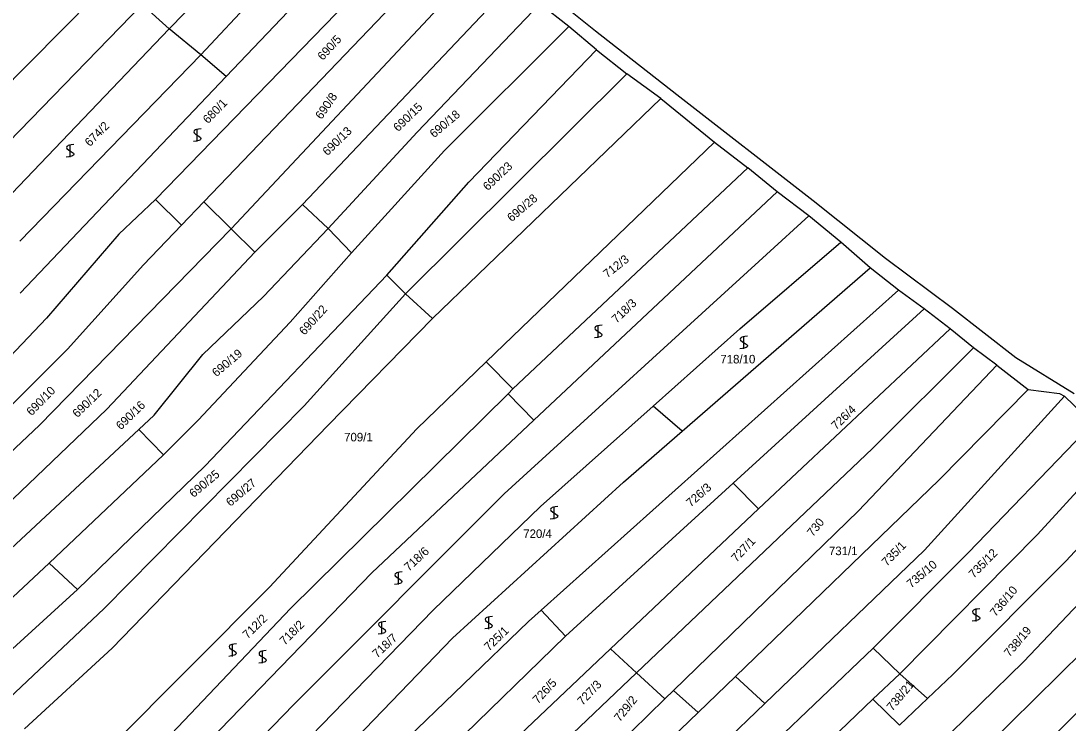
# Model space of a CAD drawing. Extents: x -580630 to -576196, y -1189024 to -1183567.
# Drawn here: x -577675.1 to -577467, y -1184751.8 to -1184612.4 of the extents above; entities that cross this region are included whole.
import ezdxf

# ---------------------------------------------------------------- set-up
doc = ezdxf.new("R2010")
doc.units = 0
for name, color, linetype in [('Vrstva 1', 7, 'Continuous'), ('Vrstva 13', 7, 'Continuous'), ('Vrstva 18', 7, 'Continuous'), ('Vrstva 25', 7, 'Continuous'), ('Vrstva 6', 7, 'Continuous')]:
    doc.layers.add(name, color=color, linetype=linetype)

msp = doc.modelspace()

# ---------------------------------------------------------------- linework, layer by layer
at = {"layer": 'Vrstva 1'}
for p, q in [((-577697.48, -1184645.05), (-577646.87, -1184593.95)), ((-577645.6, -1184613.98), (-577627.3, -1184595.2)), ((-577639.35, -1184619.15), (-577624.92, -1184603.73)), ((-577634.28, -1184623.43), (-577615.72, -1184603.91)), ((-577683.61, -1184642.69), (-577651.02, -1184609.17)), ((-577610.18, -1184608.62), (-577648.34, -1184647.87)), ((-577566.23, -1184613.55), (-577571.95, -1184609.01)), ((-577681.06, -1184650.99), (-577645.6, -1184613.98)), ((-577639.35, -1184619.15), (-577645.6, -1184613.98)), ((-577560.69, -1184618.15), (-577566.23, -1184613.55)), ((-577560.69, -1184618.15), (-577554.67, -1184622.9)), ((-577675.3, -1184656.16), (-577639.35, -1184619.15)), ((-577634.28, -1184623.43), (-577639.35, -1184619.15)), ((-577675.21, -1184666.47), (-577634.28, -1184623.43)), ((-577547.95, -1184627.85), (-577554.67, -1184622.9)), ((-577593.3, -1184671.49), (-577547.95, -1184627.85)), ((-577547.95, -1184627.85), (-577537.27, -1184636.48)), ((-577537.27, -1184636.48), (-577582.6, -1184680.13)), ((-577537.27, -1184636.48), (-577530.61, -1184641.59)), ((-577530.61, -1184641.59), (-577577.3, -1184685.51)), ((-577524.79, -1184646.36), (-577530.61, -1184641.59)), ((-577518.5, -1184651.13), (-577524.79, -1184646.36)), ((-577648.34, -1184647.87), (-577655.61, -1184654.74)), ((-577512.14, -1184656.37), (-577518.5, -1184651.13)), ((-577655.61, -1184654.74), (-577669.98, -1184671.46)), ((-577506.31, -1184661.46), (-577512.14, -1184656.37)), ((-577543.68, -1184693.92), (-577506.31, -1184661.46)), ((-577500.7, -1184665.9), (-577506.31, -1184661.46)), ((-577571.67, -1184729.43), (-577500.7, -1184665.9)), ((-577495.57, -1184669.6), (-577500.7, -1184665.9)), ((-577490.43, -1184673.56), (-577495.57, -1184669.6)), ((-577669.98, -1184671.46), (-577680.16, -1184682.14)), ((-577614.06, -1184692.69), (-577593.3, -1184671.49)), ((-577490.43, -1184673.56), (-577528.54, -1184709.28)), ((-577485.78, -1184677.36), (-577490.43, -1184673.56)), ((-577505.86, -1184697.31), (-577485.78, -1184677.36)), ((-577481.13, -1184680.78), (-577485.78, -1184677.36)), ((-577582.6, -1184680.13), (-577596.41, -1184693.44)), ((-577577.3, -1184685.51), (-577582.6, -1184680.13)), ((-577508.62, -1184709.73), (-577481.13, -1184680.78)), ((-577481.13, -1184680.78), (-577474.93, -1184685.61)), ((-577578.27, -1184686.47), (-577621.53, -1184729.12)), ((-577577.3, -1184685.51), (-577578.27, -1184686.47)), ((-577474.93, -1184685.61), (-577492.63, -1184703.54)), ((-577474.93, -1184685.61), (-577468.67, -1184686.41)), ((-577468.67, -1184686.41), (-577467.71, -1184686.94)), ((-577462.09, -1184692.36), (-577467.71, -1184686.94)), ((-577571.82, -1184708.86), (-577549.45, -1184688.93)), ((-577543.68, -1184693.92), (-577549.45, -1184688.93)), ((-577656.96, -1184736.99), (-577614.06, -1184692.69)), ((-577596.41, -1184693.44), (-577625.67, -1184724.89)), ((-577555.32, -1184704.03), (-577543.68, -1184693.92)), ((-577552.77, -1184741.87), (-577505.86, -1184697.31)), ((-577458.26, -1184698.2), (-577473.07, -1184714.4)), ((-577467.35, -1184719.65), (-577449.84, -1184700.6)), ((-577492.63, -1184703.54), (-577533.05, -1184742.62)), ((-577589.32, -1184734.98), (-577555.32, -1184704.03)), ((-577593.17, -1184729.43), (-577571.82, -1184708.86)), ((-577557.93, -1184737.1), (-577528.54, -1184709.28)), ((-577545.38, -1184745.38), (-577508.62, -1184709.73)), ((-577473.07, -1184714.4), (-577500.45, -1184742.09)), ((-577475.77, -1184739.65), (-577451.95, -1184714.43)), ((-577489.88, -1184742.2), (-577467.35, -1184719.65)), ((-577625.67, -1184724.89), (-577674.76, -1184774.01)), ((-577621.53, -1184729.12), (-577646.44, -1184755.32)), ((-577613.13, -1184749.95), (-577593.17, -1184729.43)), ((-577574.19, -1184731.69), (-577571.67, -1184729.43)), ((-577603.55, -1184759.87), (-577574.19, -1184731.69)), ((-577608.39, -1184754.76), (-577589.32, -1184734.98)), ((-577674.39, -1184752.99), (-577656.96, -1184736.99)), ((-577580.92, -1184758.87), (-577557.93, -1184737.1)), ((-577557.93, -1184737.1), (-577552.77, -1184741.87)), ((-577530.97, -1184761), (-577505.69, -1184736.95)), ((-577500.45, -1184742.09), (-577505.69, -1184736.95)), ((-577488.53, -1184761.71), (-577463.89, -1184737.48)), ((-577493.95, -1184757.34), (-577475.77, -1184739.65)), ((-577575.54, -1184763.5), (-577552.77, -1184741.87)), ((-577552.77, -1184741.87), (-577547.13, -1184747.07)), ((-577533.05, -1184742.62), (-577540.51, -1184749.77)), ((-577500.45, -1184742.09), (-577505.76, -1184747.13)), ((-577500.45, -1184742.09), (-577494.94, -1184746.99)), ((-577494.94, -1184746.99), (-577489.88, -1184742.2)), ((-577547.13, -1184747.07), (-577545.38, -1184745.38)), ((-577540.51, -1184749.77), (-577545.38, -1184745.38)), ((-577569.31, -1184768.58), (-577547.13, -1184747.07)), ((-577505.76, -1184747.13), (-577568.65, -1184806.86)), ((-577628.17, -1184765.5), (-577613.13, -1184749.95)), ((-577540.51, -1184749.77), (-577564.44, -1184772.74))]:
    msp.add_line(p, q, dxfattribs=at)
at = {"layer": 'Vrstva 13'}
for p, q in [((-577577.93, -1184600.75), (-577560.9, -1184614.39)), ((-577560.9, -1184614.39), (-577544.72, -1184627.01)), ((-577544.72, -1184627.01), (-577517.62, -1184648.09)), ((-577517.62, -1184648.09), (-577503.3, -1184659.54)), ((-577503.3, -1184659.54), (-577489.98, -1184669.46)), ((-577489.98, -1184669.46), (-577477.34, -1184679.23)), ((-577477.34, -1184679.23), (-577465.78, -1184686.43))]:
    msp.add_line(p, q, dxfattribs=at)
at = {"layer": 'Vrstva 25'}
for points in [[(-577639.29, -1184633.87), (-577639.8, -1184633.93), (-577640.15, -1184633.98), (-577640.39, -1184634.06), (-577640.57, -1184634.17), (-577640.69, -1184634.26), (-577640.74, -1184634.43), (-577640.69, -1184634.66), (-577640.3, -1184634.98), (-577639.74, -1184635.29), (-577639.39, -1184635.56), (-577639.32, -1184635.76), (-577639.39, -1184635.96), (-577639.55, -1184636.09), (-577639.74, -1184636.16), (-577640.27, -1184636.29), (-577640.79, -1184636.36)], [(-577640.04, -1184636.37), (-577640.04, -1184635.1), (-577640.04, -1184633.87)], [(-577664.57, -1184636.99), (-577665.08, -1184637.05), (-577665.43, -1184637.1), (-577665.67, -1184637.18), (-577665.85, -1184637.29), (-577665.97, -1184637.38), (-577666.02, -1184637.55), (-577665.97, -1184637.78), (-577665.58, -1184638.1), (-577665.02, -1184638.41), (-577664.67, -1184638.68), (-577664.6, -1184638.88), (-577664.67, -1184639.08), (-577664.83, -1184639.21), (-577665.02, -1184639.28), (-577665.55, -1184639.41), (-577666.07, -1184639.48)], [(-577665.32, -1184639.49), (-577665.32, -1184638.22), (-577665.32, -1184636.99)], [(-577559.59, -1184672.87), (-577560.1, -1184672.93), (-577560.45, -1184672.98), (-577560.69, -1184673.06), (-577560.87, -1184673.17), (-577560.99, -1184673.26), (-577561.04, -1184673.43), (-577560.99, -1184673.66), (-577560.6, -1184673.98), (-577560.04, -1184674.29), (-577559.69, -1184674.56), (-577559.62, -1184674.76), (-577559.69, -1184674.96), (-577559.85, -1184675.09), (-577560.04, -1184675.16), (-577560.57, -1184675.29), (-577561.09, -1184675.36)], [(-577560.34, -1184675.37), (-577560.34, -1184674.1), (-577560.34, -1184672.87)], [(-577530.69, -1184675.03), (-577531.2, -1184675.09), (-577531.55, -1184675.14), (-577531.79, -1184675.22), (-577531.97, -1184675.33), (-577532.09, -1184675.42), (-577532.14, -1184675.59), (-577532.09, -1184675.82), (-577531.7, -1184676.14), (-577531.14, -1184676.45), (-577530.79, -1184676.72), (-577530.72, -1184676.92), (-577530.79, -1184677.12), (-577530.95, -1184677.25), (-577531.14, -1184677.32), (-577531.67, -1184677.45), (-577532.19, -1184677.52)], [(-577531.44, -1184677.53), (-577531.44, -1184676.26), (-577531.44, -1184675.03)], [(-577568.39, -1184708.87), (-577568.9, -1184708.93), (-577569.25, -1184708.98), (-577569.49, -1184709.06), (-577569.67, -1184709.17), (-577569.79, -1184709.26), (-577569.84, -1184709.43), (-577569.79, -1184709.66), (-577569.4, -1184709.98), (-577568.84, -1184710.29), (-577568.49, -1184710.56), (-577568.42, -1184710.76), (-577568.49, -1184710.96), (-577568.65, -1184711.09), (-577568.84, -1184711.16), (-577569.37, -1184711.29), (-577569.89, -1184711.36)], [(-577569.14, -1184711.37), (-577569.14, -1184710.1), (-577569.14, -1184708.87)], [(-577599.33, -1184721.84), (-577599.84, -1184721.9), (-577600.19, -1184721.95), (-577600.43, -1184722.03), (-577600.61, -1184722.14), (-577600.73, -1184722.23), (-577600.78, -1184722.4), (-577600.73, -1184722.63), (-577600.34, -1184722.95), (-577599.78, -1184723.26), (-577599.43, -1184723.53), (-577599.36, -1184723.73), (-577599.43, -1184723.93), (-577599.59, -1184724.06), (-577599.78, -1184724.13), (-577600.31, -1184724.26), (-577600.83, -1184724.33)], [(-577600.08, -1184724.34), (-577600.08, -1184723.07), (-577600.08, -1184721.84)], [(-577581.38, -1184730.68), (-577581.89, -1184730.74), (-577582.24, -1184730.79), (-577582.48, -1184730.87), (-577582.66, -1184730.98), (-577582.78, -1184731.07), (-577582.83, -1184731.24), (-577582.78, -1184731.47), (-577582.39, -1184731.79), (-577581.83, -1184732.1), (-577581.48, -1184732.37), (-577581.41, -1184732.57), (-577581.48, -1184732.77), (-577581.64, -1184732.9), (-577581.83, -1184732.97), (-577582.36, -1184733.1), (-577582.88, -1184733.17)], [(-577582.13, -1184733.18), (-577582.13, -1184731.91), (-577582.13, -1184730.68)], [(-577484.52, -1184729.15), (-577485.03, -1184729.21), (-577485.38, -1184729.26), (-577485.62, -1184729.34), (-577485.8, -1184729.45), (-577485.92, -1184729.54), (-577485.97, -1184729.71), (-577485.92, -1184729.94), (-577485.53, -1184730.26), (-577484.97, -1184730.57), (-577484.62, -1184730.84), (-577484.55, -1184731.04), (-577484.62, -1184731.24), (-577484.78, -1184731.37), (-577484.97, -1184731.44), (-577485.5, -1184731.57), (-577486.02, -1184731.64)], [(-577485.27, -1184731.65), (-577485.27, -1184730.38), (-577485.27, -1184729.15)], [(-577602.59, -1184731.68), (-577603.1, -1184731.74), (-577603.45, -1184731.79), (-577603.69, -1184731.87), (-577603.87, -1184731.98), (-577603.99, -1184732.07), (-577604.04, -1184732.24), (-577603.99, -1184732.47), (-577603.6, -1184732.79), (-577603.04, -1184733.1), (-577602.69, -1184733.37), (-577602.62, -1184733.57), (-577602.69, -1184733.77), (-577602.85, -1184733.9), (-577603.04, -1184733.97), (-577603.57, -1184734.1), (-577604.09, -1184734.17)], [(-577603.34, -1184734.18), (-577603.34, -1184732.91), (-577603.34, -1184731.68)], [(-577632.26, -1184736.11), (-577632.77, -1184736.17), (-577633.12, -1184736.22), (-577633.36, -1184736.3), (-577633.54, -1184736.41), (-577633.66, -1184736.5), (-577633.71, -1184736.67), (-577633.66, -1184736.9), (-577633.27, -1184737.22), (-577632.71, -1184737.53), (-577632.36, -1184737.8), (-577632.29, -1184738), (-577632.36, -1184738.2), (-577632.52, -1184738.33), (-577632.71, -1184738.4), (-577633.24, -1184738.53), (-577633.76, -1184738.6)], [(-577633.01, -1184738.61), (-577633.01, -1184737.34), (-577633.01, -1184736.11)], [(-577626.32, -1184737.46), (-577626.83, -1184737.52), (-577627.18, -1184737.57), (-577627.42, -1184737.65), (-577627.6, -1184737.76), (-577627.72, -1184737.85), (-577627.77, -1184738.02), (-577627.72, -1184738.25), (-577627.33, -1184738.57), (-577626.77, -1184738.88), (-577626.42, -1184739.15), (-577626.35, -1184739.35), (-577626.42, -1184739.55), (-577626.58, -1184739.68), (-577626.77, -1184739.75), (-577627.3, -1184739.88), (-577627.82, -1184739.95)], [(-577627.07, -1184739.96), (-577627.07, -1184738.69), (-577627.07, -1184737.46)]]:
    msp.add_lwpolyline(points, dxfattribs=at)
at = {"layer": 'Vrstva 6'}
for p, q in [((-577589.33, -1184596.8), (-577638.74, -1184648.36)), ((-577583.33, -1184600.46), (-577633.33, -1184653.72)), ((-577619.1, -1184648.87), (-577577.28, -1184604.75)), ((-577651.02, -1184609.17), (-577645.6, -1184613.98)), ((-577596.36, -1184634.53), (-577571.95, -1184609.01)), ((-577590.94, -1184638.17), (-577566.23, -1184613.55)), ((-577586.1, -1184644.46), (-577560.69, -1184618.15)), ((-577554.67, -1184622.9), (-577598.65, -1184666.61)), ((-577614.05, -1184653.62), (-577596.36, -1184634.53)), ((-577609.42, -1184658.5), (-577590.94, -1184638.17)), ((-577602.38, -1184662.94), (-577586.1, -1184644.46)), ((-577573.17, -1184691.71), (-577524.79, -1184646.36)), ((-577643.15, -1184652.96), (-577648.34, -1184647.87)), ((-577638.74, -1184648.36), (-577643.15, -1184652.96)), ((-577633.33, -1184653.72), (-577638.74, -1184648.36)), ((-577628.58, -1184658.37), (-577619.1, -1184648.87)), ((-577614.05, -1184653.62), (-577619.1, -1184648.87)), ((-577526.95, -1184658.83), (-577518.5, -1184651.13)), ((-577671.38, -1184692.68), (-577633.33, -1184653.72)), ((-577643.15, -1184652.96), (-577650.71, -1184660.85)), ((-577628.58, -1184658.37), (-577633.33, -1184653.72)), ((-577626.9, -1184667.17), (-577614.05, -1184653.62)), ((-577609.42, -1184658.5), (-577614.05, -1184653.62)), ((-577532.2, -1184673.56), (-577512.14, -1184656.37)), ((-577658.03, -1184689.52), (-577628.58, -1184658.37)), ((-577621.57, -1184672.24), (-577609.42, -1184658.5)), ((-577579.04, -1184706.3), (-577526.95, -1184658.83)), ((-577650.71, -1184660.85), (-577665.83, -1184677.6)), ((-577638.48, -1184700.78), (-577602.38, -1184662.94)), ((-577598.65, -1184666.61), (-577602.38, -1184662.94)), ((-577638.95, -1184678.64), (-577626.9, -1184667.17)), ((-577618.82, -1184688.88), (-577598.65, -1184666.61)), ((-577598.65, -1184666.61), (-577593.3, -1184671.49)), ((-577533.53, -1184704.19), (-577495.57, -1184669.6)), ((-577639.86, -1184691.73), (-577621.57, -1184672.24)), ((-577549.45, -1184688.93), (-577532.2, -1184673.56)), ((-577665.83, -1184677.6), (-577686.98, -1184698.66)), ((-577648.64, -1184690.71), (-577638.95, -1184678.64)), ((-577578.27, -1184686.47), (-577573.17, -1184691.71)), ((-577467.71, -1184686.94), (-577495.54, -1184717.55)), ((-577658.55, -1184729.13), (-577618.82, -1184688.88)), ((-577682.84, -1184713.25), (-577658.03, -1184689.52)), ((-577651.69, -1184693.56), (-577648.64, -1184690.71)), ((-577690.26, -1184710.38), (-577671.38, -1184692.68)), ((-577677.99, -1184718.1), (-577651.69, -1184693.56)), ((-577651.69, -1184693.56), (-577646.77, -1184698.57)), ((-577646.77, -1184698.57), (-577639.86, -1184691.73)), ((-577605.32, -1184722.01), (-577573.17, -1184691.71)), ((-577486.8, -1184717.98), (-577463.8, -1184694.13)), ((-577669.51, -1184720.11), (-577646.77, -1184698.57)), ((-577663.87, -1184725.35), (-577638.48, -1184700.78)), ((-577566.89, -1184734.6), (-577533.53, -1184704.19)), ((-577533.53, -1184704.19), (-577528.54, -1184709.28)), ((-577620.95, -1184748.23), (-577579.04, -1184706.3)), ((-577495.54, -1184717.55), (-577527.22, -1184747.99)), ((-577505.69, -1184736.95), (-577486.8, -1184717.98)), ((-577691.94, -1184740.98), (-577669.51, -1184720.11)), ((-577663.87, -1184725.35), (-577669.51, -1184720.11)), ((-577637.54, -1184755.24), (-577605.32, -1184722.01)), ((-577686.88, -1184746.27), (-577663.87, -1184725.35)), ((-577682.08, -1184751.28), (-577658.55, -1184729.13)), ((-577571.67, -1184729.43), (-577566.89, -1184734.6)), ((-577598.71, -1184765.56), (-577566.89, -1184734.6)), ((-577527.22, -1184747.99), (-577533.05, -1184742.62)), ((-577477.22, -1184761.6), (-577459.44, -1184744.1)), ((-577505.76, -1184747.13), (-577500.52, -1184752.28)), ((-577500.52, -1184752.28), (-577494.94, -1184746.99)), ((-577662.06, -1184790.76), (-577620.95, -1184748.23)), ((-577527.22, -1184747.99), (-577535.82, -1184756.15))]:
    msp.add_line(p, q, dxfattribs=at)

# ---------------------------------------------------------------- texts
at = {"layer": 'Vrstva 18'}
for s, rotation, p in [('690/5', 47.4982, (-577615.089, -1184620.385)), ('690/8', 55.6342, (-577615.334, -1184632.113)), ('680/1', 45.55014, (-577637.918, -1184632.941)), ('690/15', 44.11775, (-577600.113, -1184634.529)), ('690/18', 40.16434, (-577592.97, -1184635.745)), ('674/2', 45.49285, (-577661.38, -1184637.492)), ('690/13', 44.11775, (-577614.171, -1184639.307)), ('690/23', 43.4302, (-577582.31, -1184646.243)), ('690/28', 40.33623, (-577577.574, -1184652.416)), ('712/3', 38.10169, (-577558.553, -1184663.578)), ('718/3', 43.54479, (-577556.71, -1184672.566)), ('690/22', 47.95657, (-577618.727, -1184674.951)), ('690/19', 40.16434, (-577636.235, -1184683.202)), ('690/10', 45.55014, (-577672.971, -1184690.953)), ('690/12', 44.11775, (-577663.872, -1184691.317)), ('690/16', 44.11775, (-577655.219, -1184693.746)), ('726/4', 44.00316, (-577513.074, -1184693.738)), ('690/25', 39.87786, (-577640.767, -1184707.178)), ('690/27', 40.33623, (-577633.458, -1184708.947)), ('726/3', 41.42485, (-577541.975, -1184709.061)), ('730', 51.10784, (-577517.703, -1184714.958)), ('727/1', 46.52417, (-577532.878, -1184720.014)), ('735/1', 45.66474, (-577503.012, -1184720.814)), ('718/6', 42.62806, (-577598, -1184721.81)), ('735/12', 45.55014, (-577485.73, -1184723.204)), ('735/10', 40.16434, (-577498.176, -1184725.142)), ('736/10', 50.01922, (-577481.382, -1184730.849)), ('712/2', 44.57612, (-577630.044, -1184735.251)), ('718/2', 44.69071, (-577622.676, -1184736.482)), ('725/1', 44.06046, (-577582.055, -1184737.651)), ('738/19', 50.01922, (-577478.612, -1184738.859)), ('718/7', 42.62806, (-577604.311, -1184739.023)), ('726/5', 47.21172, (-577572.327, -1184748.158)), ('727/3', 46.52417, (-577563.477, -1184748.45)), ('738/21', 50.01922, (-577501.91, -1184749.585)), ('729/2', 51.10784, (-577556.063, -1184751.726))]:
    msp.add_text(s, height=1.7, rotation=rotation, dxfattribs=at).set_placement(p)
for s, p in [('718/10', (-577536.09, -1184680.44)), ('709/1', (-577610.862, -1184695.92)), ('720/4', (-577575.263, -1184715.1)), ('731/1', (-577514.514, -1184718.51))]:
    msp.add_text(s, height=1.7, dxfattribs=at).set_placement(p)

doc.saveas('drawing.dxf')
